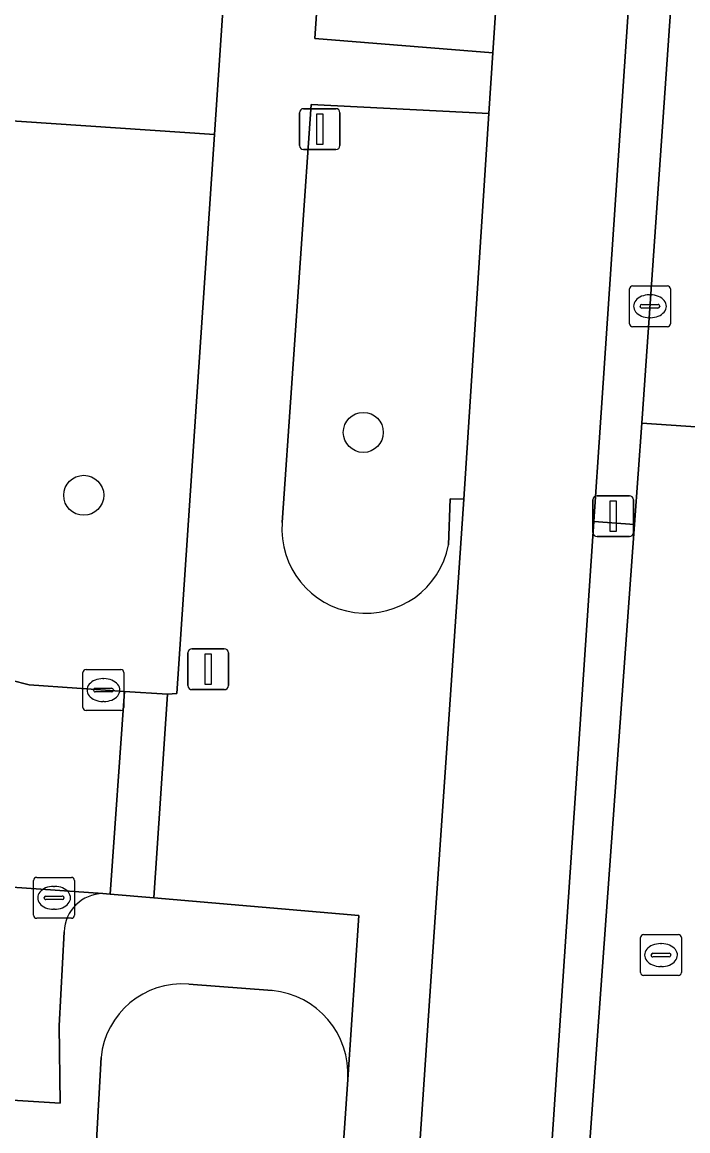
# Model space of a CAD drawing. Extents: x 161848 to 162726, y 385382 to 386521.
# Drawn here: x 162011.69 to 162027.96, y 385865.95 to 385893.06 of the extents above; entities that cross this region are included whole.
import ezdxf

# ---------------------------------------------------------------- set-up
doc = ezdxf.new("R2010")
doc.units = 0
for name, color, linetype in [('IMGEO_Boom', 7, 'Continuous'), ('IMGEO_Erf', 7, 'Continuous'), ('IMGEO_Fietspad_gesloten', 7, 'Continuous'), ('IMGEO_Groenvoorziening', 7, 'Continuous'), ('IMGEO_Kolk', 7, 'Continuous'), ('IMGEO_Lichtmast', 7, 'Continuous'), ('IMGEO_Parkeervlak_open', 7, 'Continuous'), ('IMGEO_Rijbaan_lokaal_open', 7, 'Continuous'), ('IMGEO_Rioolput', 7, 'Continuous'), ('IMGEO_Verkeerseiland_open', 7, 'Continuous'), ('IMGEO_Voetpad_open', 7, 'Continuous')]:
    doc.layers.add(name, color=color, linetype=linetype)

msp = doc.modelspace()

# ---------------------------------------------------------------- linework, layer by layer
at = {"layer": 'IMGEO_Boom'}
for centre in [(162020.029, 385883.029), (162013.192, 385881.491)]:
    msp.add_circle(centre, 0.489, dxfattribs=at)
at = {"layer": 'IMGEO_Erf'}
msp.add_lwpolyline([(161964.413, 385968.919), (161959.389, 385894.166), (161966.417, 385893.698), (161969.448, 385893.493), (161972.48, 385893.288), (161975.512, 385893.084), (161978.543, 385892.879), (161981.575, 385892.674), (161984.606, 385892.469), (161984.206, 385886.51), (161985.726, 385886.39), (161986.122, 385892.367), (161989.19, 385892.16), (161992.258, 385891.952), (161995.326, 385891.745), (161998.394, 385891.537), (162000, 385891.426), (162005.37, 385891.056), (162016.387, 385890.314), (162021.428, 385965.253)], dxfattribs=at)
at = {"layer": 'IMGEO_Fietspad_gesloten'}
msp.add_lwpolyline([(162028.131, 385965.466), (162026.762, 385945.023), (162026.66, 385943.493), (162025.622, 385928.649), (162025.529, 385927.132), (162024.408, 385910.496), (162024.304, 385908.947), (162023.196, 385892.308), (162023.099, 385890.829), (162022.483, 385881.396), (162022.134, 385876.254), (162021.781, 385871.05), (162019.969, 385844.333), (162019.619, 385839.181), (162022.824, 385838.901), (162023.501, 385849.019), (162024.331, 385861.035), (162025.665, 385880.852), (162031.29, 385964.339)], dxfattribs=at)
at = {"layer": 'IMGEO_Groenvoorziening'}
msp.add_lwpolyline([(162023.196, 385892.308), (162024.304, 385908.947), (162019.963, 385909.25), (162018.847, 385892.662)], close=True, dxfattribs=at)
for points in [[(162011.406, 385876.97), (162011.857, 385876.854), (162014.191, 385876.692), (162015.241, 385876.631), (162015.467, 385876.641), (162016.387, 385890.314), (162005.37, 385891.056), (162005.066, 385886.685), (162004.876, 385886.698), (162004.598, 385882.651), (162010.797, 385882.214), (162010.509, 385877.98)], [(162022.11, 385880.277), (162022.156, 385881.407), (162022.483, 385881.396), (162023.099, 385890.829), (162018.756, 385891.05), (162018.047, 385880.828)], [(162017.801, 385869.383), (162015.761, 385869.536)], [(162013.616, 385867.746), (162013.327, 385862.499), (162016.633, 385862.282), (162019.302, 385862.103), (162019.318, 385862.334), (162019.65, 385867.208)]]:
    msp.add_lwpolyline(points, dxfattribs=at)
for centre, radius, start, end in [((162020.093, 385880.66), 2.053, 175.3153, 349.2387), ((162015.598, 385867.551), 1.992, 85.3171, 174.3729), ((162017.596, 385867.335), 2.058, 356.4603, 84.2764)]:
    msp.add_arc(centre, radius, start, end, dxfattribs=at)
at = {"layer": 'IMGEO_Kolk'}
for p, q in [((162026.537, 385885.688), (162026.537, 385886.54)), ((162026.612, 385886.614), (162027.464, 385886.614)), ((162027.538, 385886.54), (162027.538, 385885.688)), ((162027.025, 385886.394), (162027.05, 385886.394)), ((162026.796, 385886.108), (162026.796, 385886.12)), ((162027.234, 385886.071), (162026.836, 385886.071)), ((162026.839, 385886.157), (162027.237, 385886.157)), ((162027.28, 385886.12), (162027.28, 385886.108)), ((162027.048, 385885.834), (162027.023, 385885.834)), ((162027.464, 385885.614), (162026.612, 385885.614)), ((162013.173, 385876.302), (162013.173, 385877.154)), ((162013.248, 385877.228), (162014.1, 385877.228)), ((162013.661, 385877.008), (162013.686, 385877.008)), ((162014.174, 385877.154), (162014.174, 385876.302)), ((162013.432, 385876.722), (162013.432, 385876.734)), ((162013.475, 385876.771), (162013.873, 385876.771)), ((162013.916, 385876.734), (162013.916, 385876.722)), ((162013.87, 385876.685), (162013.472, 385876.685)), ((162013.684, 385876.448), (162013.659, 385876.448)), ((162014.1, 385876.228), (162013.248, 385876.228)), ((162012.041, 385872.147), (162012.893, 385872.147)), ((162011.966, 385871.221), (162011.966, 385872.073)), ((162012.454, 385871.927), (162012.479, 385871.927)), ((162012.967, 385872.073), (162012.967, 385871.221)), ((162012.225, 385871.641), (162012.225, 385871.653)), ((162012.663, 385871.604), (162012.265, 385871.604)), ((162012.268, 385871.69), (162012.666, 385871.69)), ((162012.709, 385871.653), (162012.709, 385871.641)), ((162012.477, 385871.367), (162012.452, 385871.367)), ((162012.893, 385871.147), (162012.041, 385871.147))]:
    msp.add_line(p, q, dxfattribs=at)
for points in [[(162026.537, 385885.688), (162026.537, 385886.54)], [(162026.612, 385886.614), (162027.464, 385886.614)], [(162027.538, 385886.54), (162027.538, 385885.688)], [(162027.464, 385885.614), (162026.612, 385885.614)], [(162013.173, 385876.302), (162013.173, 385877.154)], [(162013.248, 385877.228), (162014.1, 385877.228)], [(162014.174, 385877.154), (162014.174, 385876.302)], [(162014.1, 385876.228), (162013.248, 385876.228)], [(162012.041, 385872.147), (162012.893, 385872.147)], [(162011.966, 385871.221), (162011.966, 385872.073)], [(162012.967, 385872.073), (162012.967, 385871.221)], [(162012.893, 385871.147), (162012.041, 385871.147)]]:
    msp.add_lwpolyline(points, dxfattribs=at)
for centre, radius, start, end in [((162026.614, 385886.538), 0.0765, 91.552, 178.448), ((162026.614, 385886.538), 0.0765, 91.552, 178.448), ((162027.462, 385886.538), 0.0765, 1.552, 88.448), ((162027.462, 385886.538), 0.0765, 1.552, 88.448), ((162026.836, 385886.117), 0.0403, 85.8775, 175.7526), ((162026.833, 385886.107), 0.0366, 178.938, 274.7102), ((162027.237, 385886.114), 0.043, 264.8664, 352.4533), ((162027.241, 385886.119), 0.0386, 1.7309, 96.639), ((162026.614, 385885.69), 0.0765, 181.552, 268.448), ((162026.614, 385885.69), 0.0765, 181.552, 268.448), ((162027.462, 385885.69), 0.0765, 271.552, 358.448), ((162027.462, 385885.69), 0.0765, 271.552, 358.448), ((162013.25, 385877.152), 0.0765, 91.552, 178.448), ((162013.25, 385877.152), 0.0765, 91.552, 178.448), ((162014.098, 385877.152), 0.0765, 1.552, 88.448), ((162014.098, 385877.152), 0.0765, 1.552, 88.448), ((162013.472, 385876.731), 0.0403, 85.8775, 175.7526), ((162013.469, 385876.721), 0.0366, 178.938, 274.7102), ((162013.873, 385876.728), 0.043, 264.8664, 352.4533), ((162013.877, 385876.733), 0.0386, 1.7309, 96.639), ((162013.25, 385876.304), 0.0765, 181.552, 268.448), ((162013.25, 385876.304), 0.0765, 181.552, 268.448), ((162014.098, 385876.304), 0.0765, 271.552, 358.448), ((162014.098, 385876.304), 0.0765, 271.552, 358.448), ((162012.043, 385872.071), 0.0765, 91.552, 178.448), ((162012.043, 385872.071), 0.0765, 91.552, 178.448), ((162012.891, 385872.071), 0.0765, 1.552, 88.448), ((162012.891, 385872.071), 0.0765, 1.552, 88.448), ((162012.265, 385871.65), 0.0403, 85.8775, 175.7526), ((162012.262, 385871.64), 0.0366, 178.938, 274.7102), ((162012.666, 385871.647), 0.043, 264.8664, 352.4533), ((162012.67, 385871.652), 0.0386, 1.7309, 96.639), ((162012.043, 385871.223), 0.0765, 181.552, 268.448), ((162012.043, 385871.223), 0.0765, 181.552, 268.448), ((162012.891, 385871.223), 0.0765, 271.552, 358.448), ((162012.891, 385871.223), 0.0765, 271.552, 358.448)]:
    msp.add_arc(centre, radius, start, end, dxfattribs=at)
for centre, major_axis, ratio, start_param, end_param in [((162027.024, 385886.114), (-0.387, 0.002), 0.722429, 4.712389, 7.853982), ((162027.049, 385886.114), (-0.39, 0.002), 0.717154, 1.570796, 4.712389), ((162013.66, 385876.728), (-0.387, 0.002), 0.722429, 4.712389, 7.853982), ((162013.685, 385876.728), (-0.39, 0.002), 0.717154, 1.570796, 4.712389), ((162012.453, 385871.647), (-0.387, 0.002), 0.722429, 4.712389, 7.853982), ((162012.478, 385871.647), (-0.39, 0.002), 0.717154, 1.570796, 4.712389)]:
    msp.add_ellipse(centre, major_axis=major_axis, ratio=ratio, start_param=start_param, end_param=end_param, dxfattribs=at)
at = {"layer": 'IMGEO_Lichtmast'}
for p, q in [((162018.468, 385890.046), (162018.468, 385890.846)), ((162018.468, 385890.846), (162018.468, 385890.046)), ((162018.568, 385890.946), (162019.358, 385890.946)), ((162019.358, 385890.946), (162018.568, 385890.946)), ((162019.458, 385890.846), (162019.458, 385890.046)), ((162019.458, 385890.046), (162019.458, 385890.846)), ((162019.358, 385889.946), (162018.568, 385889.946)), ((162018.568, 385889.946), (162019.358, 385889.946)), ((162025.645, 385880.581), (162025.645, 385881.381)), ((162025.645, 385881.381), (162025.645, 385880.581)), ((162025.745, 385881.481), (162026.535, 385881.481)), ((162026.535, 385881.481), (162025.745, 385881.481)), ((162026.635, 385881.381), (162026.635, 385880.581)), ((162026.635, 385880.581), (162026.635, 385881.381)), ((162026.535, 385880.481), (162025.745, 385880.481)), ((162025.745, 385880.481), (162026.535, 385880.481)), ((162015.738, 385876.838), (162015.738, 385877.638)), ((162015.738, 385877.638), (162015.738, 385876.838)), ((162015.838, 385877.738), (162016.628, 385877.738)), ((162016.628, 385877.738), (162015.838, 385877.738)), ((162016.728, 385877.638), (162016.728, 385876.838)), ((162016.728, 385876.838), (162016.728, 385877.638)), ((162016.628, 385876.738), (162015.838, 385876.738)), ((162015.838, 385876.738), (162016.628, 385876.738))]:
    msp.add_line(p, q, dxfattribs=at)
for points in [[(162018.888, 385890.821), (162019.038, 385890.821), (162019.038, 385890.071), (162018.888, 385890.071), (162018.888, 385890.821)], [(162026.065, 385881.356), (162026.215, 385881.356), (162026.215, 385880.606), (162026.065, 385880.606), (162026.065, 385881.356)], [(162016.158, 385877.613), (162016.308, 385877.613), (162016.308, 385876.863), (162016.158, 385876.863), (162016.158, 385877.613)]]:
    msp.add_lwpolyline(points, dxfattribs=at)
for centre, start, end in [((162018.568, 385890.846), 90, 180), ((162018.568, 385890.846), 90, 180), ((162019.358, 385890.846), 0, 90), ((162019.358, 385890.846), 360, 90), ((162018.568, 385890.046), 180, 270), ((162018.568, 385890.046), 180, 270), ((162019.358, 385890.046), 270, 0), ((162019.358, 385890.046), 270, 0), ((162025.745, 385881.381), 90, 180), ((162025.745, 385881.381), 90, 180), ((162026.535, 385881.381), 0, 90), ((162026.535, 385881.381), 360, 90), ((162025.745, 385880.581), 180, 270), ((162025.745, 385880.581), 180, 270), ((162026.535, 385880.581), 270, 0), ((162026.535, 385880.581), 270, 0), ((162015.838, 385877.638), 90, 180), ((162015.838, 385877.638), 90, 180), ((162016.628, 385877.638), 0, 90), ((162016.628, 385877.638), 360, 90), ((162015.838, 385876.838), 180, 270), ((162015.838, 385876.838), 180, 270), ((162016.628, 385876.838), 270, 0), ((162016.628, 385876.838), 270, 0)]:
    msp.add_arc(centre, 0.1, start, end, dxfattribs=at)
at = {"layer": 'IMGEO_Parkeervlak_open'}
for points in [[(162013.661, 385871.754), (162000, 385872.704), (161960.809, 385875.198)], [(161995.37, 385872.124), (161995.137, 385867.724), (162000, 385867.419), (162012.612, 385866.629), (162012.591, 385868.514), (162012.715, 385870.817)]]:
    msp.add_lwpolyline(points, dxfattribs=at)
msp.add_arc((162013.682, 385870.787), 0.967, 91.2389, 178.2134, dxfattribs=at)
at = {"layer": 'IMGEO_Rijbaan_lokaal_open'}
for points in [[(162041.102, 386004.154), (162041.12, 386004.571), (162045.689, 386072.893), (162046.97, 386091.978), (162040.968, 386092.437), (162035.482, 386011.093), (162034.343, 385994.018), (162033.471, 385981.124), (162032.304, 385964.271), (162028.465, 385906.543), (162026.839, 385883.258), (162032.937, 385882.841), (162035.569, 385921.295)], [(161956.869, 385886.598), (161951.972, 385886.976), (161951.694, 385882.724), (161951.359, 385877.618), (161951.247, 385875.773), (161960.809, 385875.198), (162000, 385872.704), (162013.661, 385871.754), (162013.838, 385871.739), (162014.191, 385876.692), (162011.857, 385876.854), (162011.406, 385876.97), (162000, 385877.736)], [(162032.718, 385877.264), (162032.909, 385882.447), (162032.937, 385882.841), (162026.839, 385883.258), (162026.657, 385880.78), (162025.224, 385860.96), (162025.205, 385858.754), (162031.315, 385858.297), (162031.489, 385860.993)]]:
    msp.add_lwpolyline(points, dxfattribs=at)
msp.add_lwpolyline([(162014.191, 385876.692), (162013.838, 385871.739), (162014.909, 385871.646), (162015.241, 385876.631)], close=True, dxfattribs=at)
at = {"layer": 'IMGEO_Rioolput'}
for p, q in [((162026.809, 385869.821), (162026.809, 385870.673)), ((162026.884, 385870.747), (162027.736, 385870.747)), ((162027.297, 385870.527), (162027.322, 385870.527)), ((162027.81, 385870.673), (162027.81, 385869.821)), ((162027.068, 385870.241), (162027.068, 385870.253)), ((162027.111, 385870.29), (162027.509, 385870.29)), ((162027.552, 385870.253), (162027.552, 385870.241)), ((162027.506, 385870.204), (162027.108, 385870.204)), ((162027.32, 385869.967), (162027.295, 385869.967)), ((162027.736, 385869.747), (162026.884, 385869.747))]:
    msp.add_line(p, q, dxfattribs=at)
for points in [[(162026.809, 385869.821), (162026.809, 385870.673)], [(162026.884, 385870.747), (162027.736, 385870.747)], [(162027.81, 385870.673), (162027.81, 385869.821)], [(162027.736, 385869.747), (162026.884, 385869.747)]]:
    msp.add_lwpolyline(points, dxfattribs=at)
for centre, radius, start, end in [((162026.886, 385870.671), 0.0765, 91.552, 178.448), ((162026.886, 385870.671), 0.0765, 91.552, 178.448), ((162027.734, 385870.671), 0.0765, 1.552, 88.448), ((162027.734, 385870.671), 0.0765, 1.552, 88.448), ((162027.108, 385870.25), 0.0403, 85.8775, 175.7526), ((162027.105, 385870.24), 0.0366, 178.938, 274.7102), ((162027.509, 385870.247), 0.043, 264.8664, 352.4533), ((162027.513, 385870.252), 0.0386, 1.7309, 96.639), ((162026.886, 385869.823), 0.0765, 181.552, 268.448), ((162026.886, 385869.823), 0.0765, 181.552, 268.448), ((162027.734, 385869.823), 0.0765, 271.552, 358.448), ((162027.734, 385869.823), 0.0765, 271.552, 358.448)]:
    msp.add_arc(centre, radius, start, end, dxfattribs=at)
for centre, major_axis, ratio, start_param, end_param in [((162027.296, 385870.247), (-0.387, 0.002), 0.722429, 4.712389, 7.853982), ((162027.321, 385870.247), (-0.39, 0.002), 0.717154, 1.570796, 4.712389)]:
    msp.add_ellipse(centre, major_axis=major_axis, ratio=ratio, start_param=start_param, end_param=end_param, dxfattribs=at)
at = {"layer": 'IMGEO_Verkeerseiland_open'}
msp.add_lwpolyline([(162031.29, 385964.339), (162025.665, 385880.852), (162026.657, 385880.78), (162026.839, 385883.258), (162028.465, 385906.543), (162032.304, 385964.271)], close=True, dxfattribs=at)
at = {"layer": 'IMGEO_Voetpad_open'}
for points in [[(162024.417, 385977.147), (162022.248, 385977.26), (162022.086, 385975.013), (162021.69, 385969.861), (162021.428, 385965.253), (162016.387, 385890.314), (162015.467, 385876.641), (162015.241, 385876.631), (162014.909, 385871.646), (162019.923, 385871.211), (162019.65, 385867.208), (162019.318, 385862.334), (162019.302, 385862.103), (162016.633, 385862.282), (162016.617, 385862.075), (162014.406, 385862.215), (162014.297, 385860.555), (162019.019, 385860.238), (162018.504, 385849.346)], [(162018.047, 385880.828), (162018.756, 385891.05), (162023.099, 385890.829), (162023.196, 385892.308), (162018.847, 385892.662), (162019.963, 385909.25), (162024.304, 385908.947), (162024.408, 385910.496), (162020.073, 385910.75), (162020.429, 385916.476), (162021.189, 385927.446), (162025.529, 385927.132), (162025.622, 385928.649), (162021.291, 385928.968), (162022.288, 385943.812), (162026.66, 385943.493), (162026.762, 385945.023), (162022.388, 385945.316), (162023.745, 385965.795)], [(162015.808, 385847.343), (162013.402, 385847.298), (162013.19, 385844.785), (162012.884, 385839.718), (162019.619, 385839.181), (162019.969, 385844.333), (162021.781, 385871.05), (162022.134, 385876.254), (162022.483, 385881.396), (162022.156, 385881.407), (162022.11, 385880.277)], [(162012.715, 385870.817), (162012.591, 385868.514), (162012.612, 385866.629), (162000, 385867.419), (161995.137, 385867.724), (161995.37, 385872.124)], [(162019.65, 385867.208), (162019.923, 385871.211), (162014.909, 385871.646), (162013.838, 385871.739), (162013.661, 385871.754)], [(162015.761, 385869.536), (162017.801, 385869.383)], [(162013.327, 385862.499), (162013.616, 385867.746)]]:
    msp.add_lwpolyline(points, dxfattribs=at)
msp.add_lwpolyline([(162025.224, 385860.96), (162026.657, 385880.78), (162025.665, 385880.852), (162024.331, 385861.035)], close=True, dxfattribs=at)
for centre, radius, start, end in [((162020.093, 385880.66), 2.053, 175.3153, 349.2387), ((162013.682, 385870.787), 0.967, 91.2389, 178.2134), ((162015.598, 385867.551), 1.992, 85.3171, 174.3729), ((162017.596, 385867.335), 2.058, 356.4603, 84.2764)]:
    msp.add_arc(centre, radius, start, end, dxfattribs=at)

doc.saveas('drawing.dxf')
